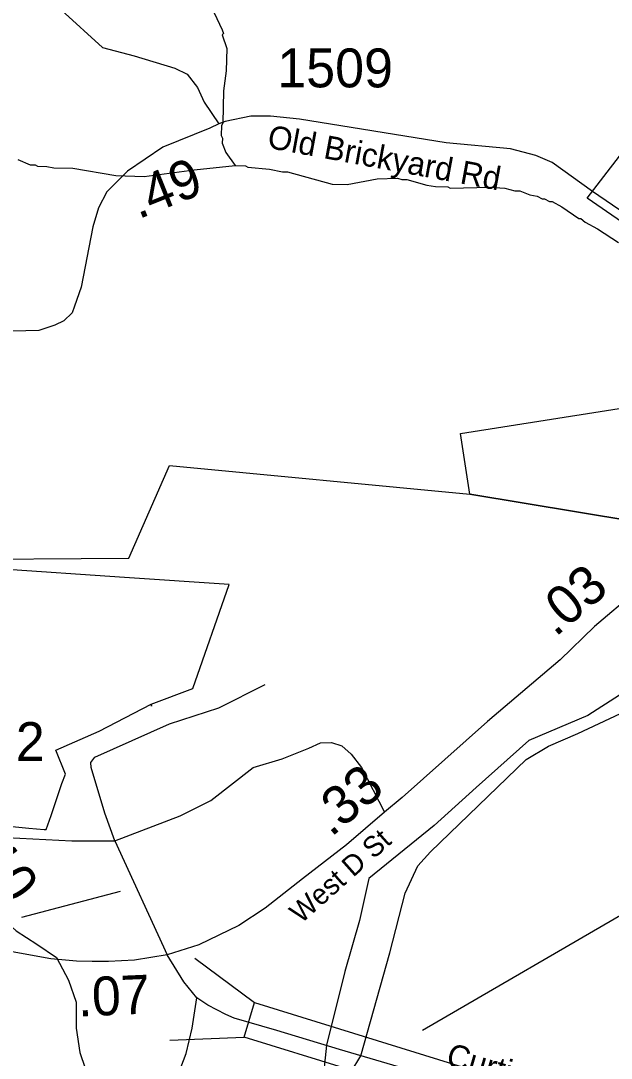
# Model space of a CAD drawing. Extents: x 1248224 to 1454986, y 825081 to 985870.
# Drawn here: x 1356080 to 1357978, y 880196 to 883530 of the extents above; entities that cross this region are included whole.
import ezdxf

# ---------------------------------------------------------------- set-up
doc = ezdxf.new("R2010")
doc.units = 0
for name, color, linetype in [('Exist Boundary Political City Limit New', 7, 'Continuous'), ('Exist Boundary Political City Limit New Hole', 7, 'Continuous'), ('Exist Hydrographic Misc Water Feature', 7, 'Continuous'), ('Exist Hydrographic River Shore', 7, 'Continuous'), ('Exist Road Non-System Type 51', 7, 'Continuous'), ('Exist Road Primary US Attributed', 7, 'Continuous'), ('Exist Road Primary US Label', 7, 'Continuous'), ('Exist Road Primary US Mileage Hundredths English Label', 7, 'Continuous'), ('Exist Road Primary US UnDivided 4 Lane Attributed', 7, 'Continuous'), ('Exist Road Secondary Mileage Hundredths English Label', 7, 'Continuous'), ('Exist Road Secondary Structure Standard Bridge CELL', 7, 'Continuous'), ('Exist Road Secondary Structure Standard Bridge Number Label', 7, 'Continuous'), ('Exist Road Secondary Type 51 Attributed', 7, 'Continuous'), ('Exist Road Secondary Type 51 Label', 7, 'Continuous'), ('Exist Road Secondary Type 51 Number Label', 7, 'Continuous'), ('Map Preparation Boundary City Limit Buffer Line', 7, 'Continuous')]:
    doc.layers.add(name, color=color, linetype=linetype)

msp = doc.modelspace()

# ---------------------------------------------------------------- linework, layer by layer
at = {"layer": 'Exist Boundary Political City Limit New'}
for points in [[(1358296.6, 882686.5), (1357900.5, 882959.6), (1358215.3, 883369.1)], [(1358047, 881921.9), (1357523.7, 882008.9), (1357493.4, 882203.9), (1358078.3, 882295.8)], [(1355814.6, 881798.3), (1356427.5, 881802.4), (1356558, 882101), (1357523.7, 882008.9), (1358047, 881921.9), (1358069.1, 881377.3), (1358137.8, 881418.4), (1358427.7, 880401.6), (1359237.3, 880726.2), (1359508.5, 880791.9), (1359486.3, 880253.3), (1359629.1, 880263.3), (1359794.7, 880292.7), (1359971.8, 880313.8), (1360112.8, 880320.8)]]:
    msp.add_lwpolyline(points, dxfattribs=at)
at = {"layer": 'Exist Boundary Political City Limit New Hole'}
for p, q in [((1356413.3, 881741.1), (1355840.4, 881780.1)), ((1356499.4, 881333.2), (1356500.6, 881327.3))]:
    msp.add_line(p, q, dxfattribs=at)
for points in [[(1356500.6, 881327.3), (1356499.4, 881333.2), (1356632.6, 881384.1), (1356749.3, 881718.2), (1356413.3, 881741.1)], [(1356223.4, 881108.3), (1356192.6, 881186.1), (1356331.4, 881246.4), (1356499.4, 881333.2)], [(1356161.3, 880930.7), (1356178, 880975.7), (1356212.3, 881078.6), (1356223.4, 881108.3)], [(1356042, 880941.6), (1356105.7, 880935.5), (1356154.9, 880931.2), (1356161.3, 880930.7)]]:
    msp.add_lwpolyline(points, dxfattribs=at)
at = {"layer": 'Exist Hydrographic Misc Water Feature'}
for points in [[(1356648.1, 883645), (1356693.1, 883573.9), (1356727.6, 883501.1), (1356731.2, 883489), (1356727.1, 883485.1), (1356742.2, 883440.8), (1356740.6, 883368.8), (1356731.1, 883305), (1356728.9, 883201.1), (1356724.7, 883193.2), (1356724, 883161.2), (1356727.9, 883153.1), (1356727.5, 883137.1), (1356738.8, 883106.9), (1356769.5, 883065.3)], [(1356070.3, 883084.1), (1356109.8, 883067.2), (1356125.8, 883066.9), (1356133.8, 883062.7), (1356163.8, 883062), (1356185.7, 883057.5), (1356247.6, 883056), (1356385.1, 883033), (1356476, 883029.2), (1356637.5, 883051.1), (1356769.5, 883065.3)], [(1356769.5, 883065.3), (1356801.8, 883063.4), (1356809.8, 883059.2), (1356879.6, 883053.6), (1356921.4, 883044.7), (1356937.4, 883044.4), (1357080.6, 883005.1), (1357128.5, 883004), (1357224.9, 883021.7), (1357290.9, 883024.3), (1357304.9, 883020), (1357320.9, 883019.5), (1357384.5, 883002.1), (1357412.4, 882997.5), (1357452.4, 882996.6), (1357460.3, 882992.4), (1357588.4, 882995.4), (1357636.2, 882992.4), (1357668.1, 882983.7), (1357684.1, 882983.2), (1357715.8, 882970.5), (1357739.7, 882966), (1357755.5, 882957.6), (1357763.5, 882957.4), (1357779.4, 882949.1), (1357787.4, 882948.9), (1357818.9, 882932.2), (1357874.1, 882894.9), (1357880.2, 882894.8), (1357893.9, 882882.5), (1357933.4, 882861.5), (1358000.6, 882816.9)]]:
    msp.add_lwpolyline(points, dxfattribs=at)
at = {"layer": 'Exist Hydrographic River Shore'}
for points in [[(1360198.1, 881931.8), (1359896.9, 882100.5), (1359725.4, 882167.9), (1359651.9, 882190.4), (1359543.7, 882202.6), (1359396.8, 882178.1), (1359184.4, 882106.6), (1358973.5, 882016.8), (1358762.5, 881884.5), (1358216.1, 881489.8), (1358004.6, 881362.2), (1357902.5, 881296.8), (1357712.7, 881217.1), (1357543.2, 881065.9), (1357408.5, 880943.4), (1357198.8, 880772.9), (1357168.2, 880638.1), (1357121.3, 880474.7), (1357062.1, 880237.7)], [(1357172.4, 880203.6), (1357266.3, 880534.6), (1357315.3, 880726.6), (1357356.2, 880814.5), (1357397, 880859.4), (1357704.6, 881156.1), (1357776, 881199), (1357869.9, 881239.9), (1358076.1, 881335.9), (1358259.9, 881423.8), (1358402.8, 881546.3), (1358753, 881790.4), (1359059.2, 881962), (1359369.5, 882062.1), (1359553.2, 882086.6), (1359634.9, 882080.5), (1359751.2, 882045.8), (1359859.4, 881998.8), (1360497.2, 881655.6)], [(1357062.1, 880237.7), (1357048.9, 880105), (1357042.5, 879941.6), (1357052.1, 879848.6), (1357084.1, 879698), (1357100.1, 879605.1), (1357151.4, 879496.1), (1357250.6, 879393.5), (1357333.9, 879313.4), (1357388.3, 879230.1), (1357397.9, 879140.4), (1357378.7, 879082.7), (1357365.9, 879039.4), (1357328.6, 878986), (1357268.8, 878935.8), (1357153.5, 878848.2)], [(1357220.7, 878763.8), (1357340.3, 878835.4), (1357432.1, 878870.6), (1357494, 878927.3), (1357519.6, 878972.1), (1357526, 879028.7), (1357533.4, 879075.3), (1357508.8, 879140.5), (1357477.9, 879187.5), (1357444.8, 879250.5), (1357407.4, 879303.9), (1357360.5, 879397.9), (1357321, 879478), (1357155.8, 879701.4), (1357135.5, 879734.5), (1357117.4, 879817.9), (1357128, 879940.7), (1357129.1, 880077.4), (1357141.9, 880151.8), (1357172.4, 880203.6)]]:
    msp.add_lwpolyline(points, dxfattribs=at)
at = {"layer": 'Exist Road Non-System Type 51'}
for points in [[(1355797.2, 884508.1), (1355870.1, 884138.8), (1355891.4, 884051.3), (1355919.8, 884008.7), (1356111.3, 883951.9), (1356184.7, 883909.3), (1356250.9, 883824.1), (1356295.8, 883774.4), (1356310, 883748.3), (1356281.6, 883722.3), (1356236.7, 883717.6), (1356177.6, 883703.4), (1356168.1, 883686.8), (1356165.7, 883618.2), (1356210.7, 883563.7), (1356343, 883443.6), (1356444.7, 883417.6), (1356574.8, 883377.3), (1356615, 883358.4), (1356648.1, 883315.8), (1356669.4, 883268.5), (1356716.3, 883198.4)], [(1356382.1, 880893.9), (1356349.9, 880983.8), (1356305.9, 881130.4), (1356304.6, 881146.4), (1356317.9, 881163.7), (1356557.6, 881270.3), (1356716.1, 881322.3), (1356865.2, 881396.9)], [(1356382.1, 880893.9), (1356592.5, 880975.2), (1356691, 881024.5), (1356826.8, 881129.8), (1356919.7, 881158.4), (1357006.2, 881191.7), (1357043.5, 881209), (1357078.2, 881210.3), (1357111.4, 881199.7), (1357142.1, 881173), (1357175.4, 881130.4), (1357248.6, 880986.5)], [(1355818.3, 880885.2), (1355850.7, 880895.2), (1355876, 880907.2), (1355925.3, 880912.5), (1355991.9, 880907.2), (1356243.6, 880893.9), (1356382.1, 880893.9)], [(1356382.1, 880893.9), (1356550.7, 880527.7)], [(1356195.2, 880519), (1356233.2, 880446.5), (1356258.4, 880376.4), (1356258.4, 880292.3), (1356269.6, 880213.8), (1356286.4, 880163.3), (1356331.3, 880118.4), (1356359.3, 880093.2), (1356538.6, 880020.3)], [(1356538.6, 880020.3), (1356611.5, 880211), (1356631.1, 880292.3), (1356645.5, 880390.2)]]:
    msp.add_lwpolyline(points, dxfattribs=at)
at = {"layer": 'Exist Road Primary US Attributed'}
for points in [[(1358056.2, 881694.8), (1357924.3, 881582.8)], [(1357924.3, 881582.8), (1357813.3, 881476.6), (1357579.5, 881277.5), (1357305.9, 881033.5), (1357248.6, 880986.5), (1357126.8, 880881.6), (1356985, 880772.1), (1356865.6, 880677.5), (1356781.1, 880622.7), (1356651.7, 880560.5), (1356550.7, 880527.7)]]:
    msp.add_lwpolyline(points, dxfattribs=at)
at = {"layer": 'Exist Road Primary US UnDivided 4 Lane Attributed'}
msp.add_line((1356176.4, 880514.9), (1355823.6, 880578.9), dxfattribs=at)
msp.add_lwpolyline([(1356550.7, 880527.7), (1356445.8, 880510.6), (1356361.7, 880506.3), (1356308.9, 880506.3), (1356259.1, 880507.7), (1356176.4, 880514.9)], dxfattribs=at)
at = {"layer": 'Exist Road Secondary Structure Standard Bridge CELL'}
for p, q in [((1356639.8, 880517.2), (1356831.6, 880374.3)), ((1356558.5, 880253.6), (1356797.4, 880263.6))]:
    msp.add_line(p, q, dxfattribs=at)
msp.add_lwpolyline([(1356831.6, 880374.3), (1357498.5, 880168.4), (1357464.4, 880057.7), (1356797.4, 880263.6)], close=True, dxfattribs=at)
at = {"layer": 'Exist Road Secondary Structure Standard Bridge Number Label'}
msp.add_line((1357370.7, 880285.8), (1358611.5, 881006.5), dxfattribs=at)
at = {"layer": 'Exist Road Secondary Type 51 Attributed'}
for points in [[(1357917.3, 882981.4), (1357788, 883074.7), (1357735.6, 883097.5), (1357654.3, 883118.6), (1357447.6, 883137.7), (1356975.7, 883214.1), (1356882.6, 883223.8), (1356819.4, 883223.8), (1356736.5, 883206), (1356716.3, 883198.4), (1356688, 883185), (1356536.5, 883124.2), (1356422.8, 883046.4), (1356356.8, 882980.1), (1356329.7, 882929.2), (1356311.6, 882867.8), (1356274.5, 882674.1), (1356252.9, 882612.7), (1356245.6, 882591.7), (1356218.5, 882565.4), (1356189.6, 882551.4), (1356138.3, 882534.4), (1356096.3, 882533.3), (1356001.7, 882532.1)], [(1358777.1, 882151), (1358695.3, 882274.3), (1358610.6, 882404.2), (1358541.7, 882507.6), (1358494, 882560.6), (1358451.5, 882608.2), (1358427.8, 882626.9), (1358327.1, 882703.7), (1358192, 882793.9), (1358025.2, 882907.9), (1357917.3, 882981.4)], [(1355818.3, 880885.2), (1355907.6, 880789.1), (1355991.6, 880671.9), (1356065.4, 880605.6), (1356131.6, 880562.3), (1356195.2, 880519)], [(1357104.8, 880223.8), (1356903.4, 880285.1), (1356765.4, 880324.1), (1356738.5, 880336.1), (1356681.5, 880366.1), (1356645.5, 880390.2), (1356603.6, 880441.2), (1356550.7, 880527.7)], [(1361038.5, 878454.3), (1361014.5, 878469.3), (1360953, 878500.8), (1360771.7, 878608.8), (1360668.5, 878675.5), (1360622.6, 878707.5), (1360407.7, 878837.9), (1360208.8, 878950.1), (1359829.6, 879179.6), (1359681.8, 879266), (1359549.8, 879343.7), (1359418, 879417.5), (1359201.3, 879531), (1358949.5, 879643.5), (1358760.6, 879720), (1358459.3, 879826.5), (1358159.5, 879916.1), (1357838.7, 880006.1), (1357509, 880105.1), (1357104.8, 880223.8)]]:
    msp.add_lwpolyline(points, dxfattribs=at)
at = {"layer": 'Exist Road Secondary Type 51 Label'}
msp.add_lwpolyline([(1356399.1, 880731.6), (1356082.4, 880647.7)], dxfattribs=at)
at = {"layer": 'Map Preparation Boundary City Limit Buffer Line'}
for points in [[(1358296.6, 882686.5), (1357900.5, 882959.6), (1358215.3, 883369.1)], [(1358047, 881921.9), (1357523.7, 882008.9), (1357493.4, 882203.9), (1358078.3, 882295.8)], [(1355814.6, 881798.3), (1356427.5, 881802.4), (1356558, 882101), (1357523.7, 882008.9), (1358047, 881921.9), (1358069.1, 881377.3), (1358137.8, 881418.4), (1358427.7, 880401.6), (1359237.3, 880726.2), (1359508.5, 880791.9), (1359486.3, 880253.3), (1359629.1, 880263.3), (1359794.7, 880292.7), (1359971.8, 880313.8), (1360112.8, 880320.8)]]:
    msp.add_lwpolyline(points, dxfattribs=at)

# ---------------------------------------------------------------- texts
at = {"layer": 'Exist Road Primary US Label'}
msp.add_text('West D St', height=65.62, rotation=41.719, dxfattribs=at).set_placement((1356980.8, 880626.1))
at = {"layer": 'Exist Road Primary US Mileage Hundredths English Label'}
for s, rotation, p in [('.03', 40.3366, (1357797.9, 881547.2)), ('.33', 40.2946, (1357077.3, 880904.2)), ('.07', 2.4915, (1356264.9, 880329.6))]:
    msp.add_text(s, height=125, rotation=rotation, dxfattribs=at).set_placement(p)
at = {"layer": 'Exist Road Secondary Mileage Hundredths English Label'}
for s, rotation, p in [('.49', 21.8948, (1356458, 882891.5)), ('.10', 305.6336, (1355907.7, 880873.4))]:
    msp.add_text(s, height=125, rotation=rotation, dxfattribs=at).set_placement(p)
at = {"layer": 'Exist Road Secondary Type 51 Label'}
for s, rotation, p in [('Old Brickyard Rd', 349.5412, (1356869.3, 883122.2)), ('Curtis Bridge Rd', 343.728, (1357442.8, 880174))]:
    msp.add_text(s, height=75, rotation=rotation, dxfattribs=at).set_placement(p)
at = {"layer": 'Exist Road Secondary Type 51 Number Label'}
for s, p in [('1509', (1356904.3, 883316)), ('1372', (1355785, 881150.9))]:
    msp.add_text(s, height=125, dxfattribs=at).set_placement(p)

doc.saveas('drawing.dxf')
